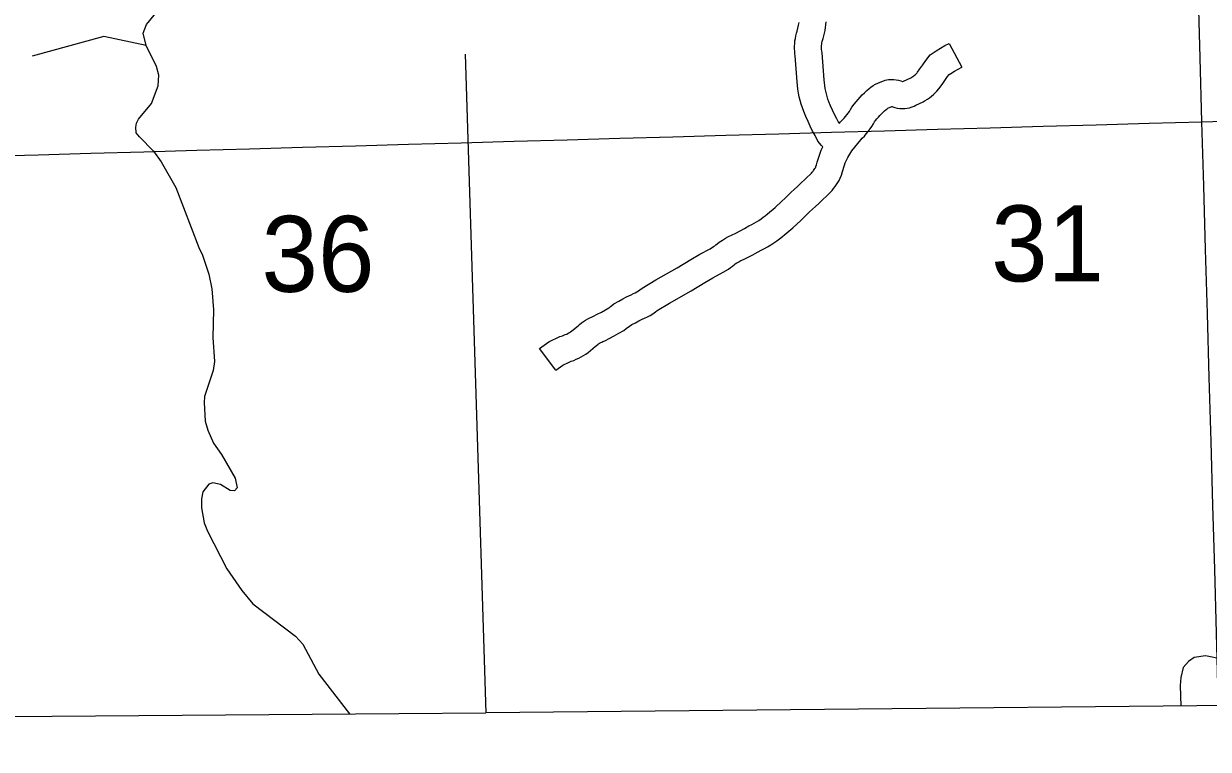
# Model space of a CAD drawing. Extents: x -19 to 366, y -4 to 359.
# Drawn here: x 162.808 to 164.055, y 173.954 to 174.719 of the extents above; entities that cross this region are included whole.
import ezdxf

# ---------------------------------------------------------------- set-up
doc = ezdxf.new("R2010")
doc.units = 0
for name, color, linetype in [('Level 2', 7, 'Continuous'), ('Level 35', 7, 'Continuous'), ('Level 4', 7, 'Continuous'), ('Level 46', 7, 'Continuous'), ('Level 5', 7, 'Continuous'), ('Level 60', 7, 'Continuous'), ('Level 9', 7, 'Continuous')]:
    doc.layers.add(name, color=color, linetype=linetype)

msp = doc.modelspace()

# ---------------------------------------------------------------- linework, layer by layer
at = {"layer": 'Level 2'}
for points in [[(165.0318, 174.009), (164.4356, 174.0038), (163.2945, 173.9929)], [(162.5053, 173.9871), (162.5835, 173.9872), (162.7462, 173.9885), (163.2028, 173.9922), (163.2945, 173.9929)]]:
    msp.add_lwpolyline(points, dxfattribs=at)
at = {"layer": 'Level 35'}
msp.add_lwpolyline([(164.0695, 174.0491), (164.0521, 174.0527), (164.0404, 174.051), (164.0344, 174.0467), (164.0288, 174.0405), (164.0263, 174.0298), (164.0254, 174.0216), (164.0261, 173.9999)], dxfattribs=at)
at = {"layer": 'Level 4'}
msp.add_lwpolyline([(163.2728, 174.6864), (163.2945, 173.9929)], dxfattribs=at)
at = {"layer": 'Level 46'}
for points in [[(163.6493, 174.5889), (163.6478, 174.5902), (163.6442, 174.5949), (163.6411, 174.6007), (163.6385, 174.6056), (163.6361, 174.6106), (163.6337, 174.6157), (163.6314, 174.6208), (163.6292, 174.6261), (163.6278, 174.63), (163.6265, 174.6338), (163.6255, 174.6377), (163.6245, 174.6416), (163.6238, 174.6456), (163.6231, 174.6495), (163.6227, 174.6535), (163.6223, 174.6573), (163.6202, 174.6849), (163.6199, 174.6868), (163.6197, 174.6895), (163.6195, 174.6923), (163.6196, 174.695), (163.6197, 174.6977), (163.6199, 174.7005), (163.6204, 174.7032), (163.6209, 174.7058), (163.6215, 174.7085), (163.6221, 174.7106), (163.6238, 174.7172), (163.624, 174.7184), (163.6242, 174.72)], [(163.6665, 174.6134), (163.6639, 174.6184), (163.6617, 174.623), (163.6595, 174.6275), (163.6575, 174.632), (163.6556, 174.6365), (163.6547, 174.6391), (163.6538, 174.6419), (163.653, 174.6448), (163.6523, 174.6476), (163.6517, 174.6505), (163.6513, 174.6535), (163.6509, 174.6564), (163.6507, 174.6596), (163.6485, 174.688), (163.6482, 174.6901), (163.648, 174.6915), (163.648, 174.6929), (163.648, 174.6943), (163.648, 174.6957), (163.6481, 174.697), (163.6484, 174.6983), (163.6486, 174.6998), (163.649, 174.7011), (163.6495, 174.703), (163.6517, 174.7113), (163.6522, 174.7146), (163.6525, 174.7176), (163.6527, 174.7206)], [(163.6665, 174.6134), (163.668, 174.6153), (163.6703, 174.6176), (163.6718, 174.6192), (163.6733, 174.6209), (163.6747, 174.6226), (163.676, 174.6244), (163.6772, 174.6262), (163.6784, 174.6281), (163.68, 174.6308), (163.6823, 174.6338), (163.6843, 174.6364), (163.6864, 174.6389), (163.6886, 174.6413), (163.6908, 174.6436), (163.6931, 174.6459), (163.6955, 174.6481), (163.698, 174.6502), (163.7, 174.6518), (163.7023, 174.6534), (163.7047, 174.6548), (163.7072, 174.6561), (163.7097, 174.6572), (163.7124, 174.6582), (163.715, 174.659), (163.7184, 174.6597), (163.7213, 174.6599), (163.7239, 174.6598), (163.7264, 174.6596), (163.7289, 174.6591), (163.7314, 174.6584), (163.7331, 174.6577), (163.7334, 174.6576), (163.7343, 174.658), (163.7419, 174.6617), (163.743, 174.6623), (163.744, 174.6629), (163.745, 174.6636), (163.7459, 174.6643), (163.7468, 174.6651), (163.7477, 174.6659), (163.7485, 174.6668), (163.749, 174.6674), (163.7516, 174.6711), (163.7547, 174.6754), (163.7578, 174.6797), (163.7624, 174.6859), (163.7687, 174.6901), (163.7732, 174.6929), (163.7777, 174.6955), (163.7822, 174.6979), (163.7957, 174.6729)], [(163.6799, 174.5846), (163.6892, 174.5963), (163.6908, 174.5979), (163.693, 174.6002), (163.6951, 174.6027), (163.6971, 174.6052), (163.6991, 174.6078), (163.7009, 174.6105), (163.7027, 174.6132), (163.7038, 174.6152), (163.7049, 174.6166), (163.7063, 174.6185), (163.7078, 174.6202), (163.7094, 174.622), (163.711, 174.6236), (163.7126, 174.6252), (163.7143, 174.6268), (163.7161, 174.6283), (163.717, 174.629), (163.7177, 174.6295), (163.7186, 174.63), (163.7194, 174.6305), (163.7203, 174.6308), (163.7212, 174.6312), (163.722, 174.6314), (163.7222, 174.6314), (163.7223, 174.6314), (163.7224, 174.6314), (163.7231, 174.6311), (163.7252, 174.6304), (163.7277, 174.6297), (163.7303, 174.6293), (163.7329, 174.6292), (163.7355, 174.6292), (163.7382, 174.6295), (163.7407, 174.6301), (163.7432, 174.6309), (163.7456, 174.6319), (163.7471, 174.6327), (163.7548, 174.6364), (163.7572, 174.6377), (163.7594, 174.6391), (163.7616, 174.6406), (163.7638, 174.6422), (163.7658, 174.6439), (163.7677, 174.6457), (163.7695, 174.6476), (163.7715, 174.6499), (163.7748, 174.6547), (163.7778, 174.6588), (163.7807, 174.6629), (163.7822, 174.665), (163.7841, 174.6662), (163.7878, 174.6685), (163.7917, 174.6707), (163.7957, 174.6729)], [(163.3682, 174.3536), (163.3511, 174.3764), (163.3607, 174.3835), (163.3724, 174.389), (163.3751, 174.3899), (163.3766, 174.3904), (163.3781, 174.3911), (163.3796, 174.3917), (163.381, 174.3925), (163.3824, 174.3933), (163.3837, 174.3942), (163.3849, 174.395), (163.3916, 174.4005), (163.3932, 174.4019), (163.3952, 174.4034), (163.3973, 174.405), (163.3995, 174.4063), (163.4017, 174.4076), (163.404, 174.4088), (163.4064, 174.4099), (163.4079, 174.4105), (163.4118, 174.4126), (163.4162, 174.4149), (163.4205, 174.4173), (163.424, 174.4192), (163.4245, 174.4196), (163.4258, 174.4207), (163.4271, 174.4217), (163.4293, 174.4236), (163.4344, 174.4265), (163.4386, 174.4288), (163.4427, 174.431), (163.4473, 174.4332), (163.4499, 174.4343), (163.4517, 174.4351), (163.4534, 174.4361), (163.4551, 174.4371), (163.4567, 174.4382), (163.4591, 174.44), (163.4735, 174.4487), (163.496, 174.4615), (163.5102, 174.4704), (163.5198, 174.476), (163.5305, 174.4816), (163.5343, 174.4839), (163.5354, 174.4847), (163.5368, 174.4857), (163.538, 174.4867), (163.54, 174.4884), (163.5436, 174.4907), (163.5468, 174.4926), (163.5501, 174.4944), (163.5532, 174.4959), (163.5578, 174.4981), (163.5623, 174.5004), (163.5667, 174.5028), (163.5715, 174.5056), (163.5746, 174.5071), (163.5771, 174.5085), (163.5795, 174.5099), (163.5819, 174.5114), (163.5842, 174.513), (163.5865, 174.5147), (163.5887, 174.5164), (163.5912, 174.5185), (163.5991, 174.5249), (163.6062, 174.5316), (163.6092, 174.5346), (163.6124, 174.5378), (163.6158, 174.541), (163.6191, 174.5441), (163.6225, 174.5472), (163.6256, 174.5499), (163.6372, 174.5613), (163.6382, 174.5623), (163.639, 174.5632), (163.6396, 174.564), (163.6403, 174.565), (163.641, 174.566), (163.6415, 174.5669), (163.642, 174.5679), (163.6421, 174.5681), (163.6425, 174.5698), (163.6433, 174.5729), (163.6443, 174.5761), (163.6453, 174.5792), (163.6465, 174.5823), (163.6477, 174.5853), (163.6493, 174.5889)], [(163.3682, 174.3536), (163.3754, 174.359), (163.3828, 174.3625), (163.3844, 174.363), (163.3871, 174.364), (163.3897, 174.3651), (163.3923, 174.3663), (163.3948, 174.3677), (163.3972, 174.3691), (163.3997, 174.3706), (163.4022, 174.3724), (163.4097, 174.3787), (163.4111, 174.3798), (163.4122, 174.3806), (163.4132, 174.3814), (163.4143, 174.3821), (163.4154, 174.3827), (163.4166, 174.3833), (163.4178, 174.3839), (163.4198, 174.3847), (163.425, 174.3874), (163.4297, 174.3899), (163.4344, 174.3925), (163.4398, 174.3956), (163.4421, 174.3974), (163.4436, 174.3985), (163.4452, 174.3998), (163.4457, 174.4002), (163.4483, 174.4017), (163.4519, 174.4037), (163.4557, 174.4057), (163.459, 174.4073), (163.4614, 174.4083), (163.4645, 174.4098), (163.4675, 174.4114), (163.4704, 174.4131), (163.4732, 174.4151), (163.475, 174.4164), (163.4879, 174.4242), (163.5105, 174.4371), (163.5249, 174.4461), (163.5335, 174.4511), (163.5445, 174.4568), (163.55, 174.4602), (163.5521, 174.4617), (163.5541, 174.4631), (163.556, 174.4646), (163.5571, 174.4656), (163.5587, 174.4667), (163.5608, 174.4679), (163.563, 174.4691), (163.5656, 174.4703), (163.5705, 174.4727), (163.5755, 174.4753), (163.5804, 174.478), (163.5849, 174.4805), (163.5877, 174.4819), (163.5911, 174.4837), (163.5944, 174.4856), (163.5976, 174.4877), (163.6007, 174.4898), (163.6038, 174.4921), (163.6067, 174.4945), (163.6093, 174.4966), (163.6178, 174.5035), (163.626, 174.5112), (163.6293, 174.5145), (163.6322, 174.5174), (163.6352, 174.5203), (163.6383, 174.5232), (163.6414, 174.526), (163.645, 174.5291), (163.6574, 174.5413), (163.659, 174.543), (163.6607, 174.5449), (163.6624, 174.547), (163.6638, 174.5491), (163.6652, 174.5512), (163.6666, 174.5535), (163.6677, 174.5558), (163.6691, 174.559), (163.67, 174.5629), (163.6706, 174.5652), (163.6713, 174.5674), (163.6721, 174.5697), (163.6729, 174.5719), (163.6738, 174.5741), (163.6748, 174.5762), (163.6756, 174.5778), (163.6799, 174.5846)]]:
    msp.add_lwpolyline(points, dxfattribs=at)
at = {"layer": 'Level 60'}
for points in [[(168.7902, 2.2442), (168.5607, 10.8615), (168.3304, 19.479), (168.0993, 28.0965), (167.8673, 36.7142), (167.6346, 45.3321), (167.4011, 53.95), (167.1668, 62.5681), (166.9316, 71.1863), (166.6957, 79.8047), (166.459, 88.4232), (166.2215, 97.0418), (165.9832, 105.6605), (165.7441, 114.2794), (165.5043, 122.8984), (165.2636, 131.5176), (165.0221, 140.1368), (164.7799, 148.7563), (164.5369, 157.3758), (164.2931, 165.9955), (164.0485, 174.6153), (163.8031, 183.2352), (163.5569, 191.8553), (163.31, 200.4755), (163.0623, 209.0959), (162.8138, 217.7164), (162.5645, 226.337), (162.3145, 234.9577), (162.0637, 243.5786), (161.8121, 252.1997), (161.5597, 260.8208), (161.3066, 269.4421), (161.0527, 278.0636), (160.798, 286.6851), (160.5426, 295.3068), (160.2864, 303.9287), (160.0294, 312.5507), (159.7717, 321.1728), (159.5132, 329.7951), (159.2539, 338.4175), (158.9939, 347.04)], [(0, 172.2839), (7.1335, 172.2883), (14.267, 172.3015), (21.4005, 172.3236), (28.5339, 172.3544), (35.6673, 172.3941), (42.8006, 172.4426), (49.9339, 172.4999), (57.0671, 172.566), (64.2002, 172.6409), (71.3332, 172.7246), (78.4661, 172.8172), (85.5989, 172.9186), (92.7315, 173.0287), (99.8641, 173.1477), (106.9964, 173.2755), (114.1286, 173.4122), (121.2606, 173.5576), (128.3925, 173.7119), (135.5241, 173.8749), (142.6555, 174.0468), (149.7867, 174.2275), (156.9177, 174.417), (164.0485, 174.6153), (171.179, 174.8224), (178.3092, 175.0383), (185.4392, 175.2631), (192.5688, 175.4966), (199.6982, 175.739), (206.8273, 175.9902), (213.9561, 176.2502), (221.0845, 176.5189), (228.2126, 176.7965), (235.3404, 177.083), (242.4677, 177.3782), (249.5948, 177.6822), (256.7214, 177.995), (263.8476, 178.3167), (270.9735, 178.6471), (278.0989, 178.9863), (285.2239, 179.3344), (292.3485, 179.6912), (299.4726, 180.0569), (306.5963, 180.4314), (313.7195, 180.8146), (320.8422, 181.2067), (327.9644, 181.6076), (335.0862, 182.0172), (342.2074, 182.4357)]]:
    msp.add_spline(points, degree=3, dxfattribs=at)
at = {"layer": 'Level 9'}
for points in [[(162.9446, 174.5842), (162.9297, 174.5995), (162.9264, 174.6038), (162.9259, 174.6097), (162.9266, 174.6137), (162.9288, 174.6181), (162.9424, 174.6346), (162.9494, 174.6533), (162.9502, 174.6644), (162.9478, 174.6736), (162.9366, 174.6956), (162.9337, 174.7085), (162.9371, 174.7178), (162.9535, 174.7379)], [(162.9366, 174.6956), (162.8921, 174.7052), (162.8166, 174.6843)], [(162.9446, 174.5842), (162.9527, 174.573), (162.9679, 174.5462), (162.9923, 174.4828), (162.9962, 174.4749), (163.0029, 174.4549), (163.0058, 174.4393), (163.0077, 174.4173), (163.007, 174.3881), (163.0089, 174.3627), (163.0072, 174.3532), (162.9981, 174.3261), (162.9978, 174.3196), (162.9989, 174.2999), (163.0017, 174.2904), (163.0076, 174.2768), (163.0161, 174.2648), (163.0305, 174.24), (163.0325, 174.2298), (163.0299, 174.2267), (163.0254, 174.227), (163.0151, 174.2333), (163.0071, 174.2351), (163.0026, 174.2335), (162.9963, 174.2254), (162.9949, 174.2182), (162.995, 174.2087), (162.9979, 174.1928), (163.0015, 174.1841), (163.0217, 174.1445), (163.0376, 174.1216), (163.0492, 174.1074), (163.0939, 174.0735), (163.1016, 174.0649), (163.1187, 174.0336), (163.1509, 173.9917)]]:
    msp.add_lwpolyline(points, dxfattribs=at)

# ---------------------------------------------------------------- texts
at = {"layer": 'Level 5'}
for s, p in [('31', (163.8265, 174.4472)), ('36', (163.0582, 174.4362))]:
    msp.add_text(s, height=0.08, dxfattribs=at).set_placement(p)

doc.saveas('drawing.dxf')
